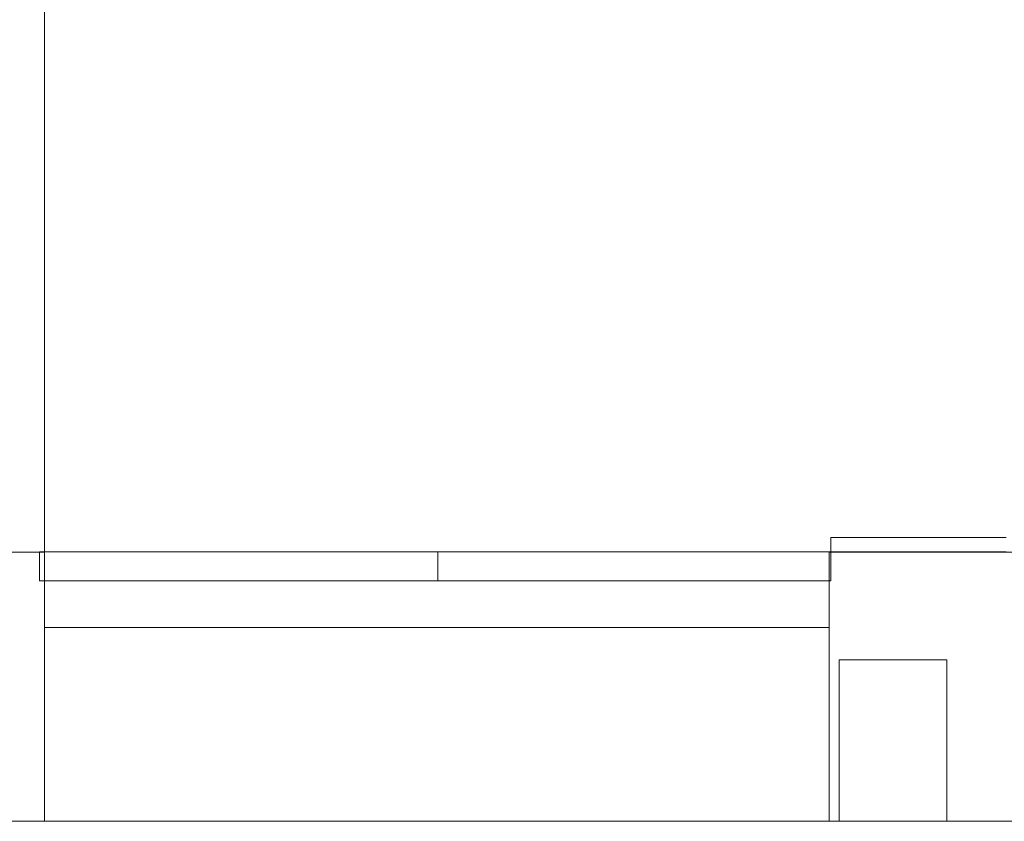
# Model space of a CAD drawing. Header units: millimetres. Extents: x -261 to 187, y -214 to 106.
# Tile 1016 of 1056: x -192.94 to -191.11, y 3.65 to 5.15. Entities that reach past the tile are written whole.
import ezdxf

# ---------------------------------------------------------------- set-up
doc = ezdxf.new("R2010")
doc.units = ezdxf.units.MM
doc.header["$LTSCALE"] = 0.005
doc.header["$MEASUREMENT"] = 0
for name, color, linetype, lineweight in [('IFC-Parede padrão-Contorno', 9, 'Continuous', 5), ('IFC-Parede-Contorno', 9, 'Continuous', 5), ('IFC-Pilar-Contorno', 9, 'Continuous', 5), ('IFC-Porta-Contorno', 9, 'Continuous', 5), ('IFC-Viga-Contorno', 9, 'Continuous', 5)]:
    doc.layers.add(name, color=color, linetype=linetype, lineweight=lineweight)

msp = doc.modelspace()

# ---------------------------------------------------------------- linework, layer by layer
at = {"layer": 'IFC-Parede padrão-Contorno', "lineweight": 5}
for p, q in [((-192.8931, 4.93), (-192.8931, 5.3076)), ((-192.8931, 4.1551), (-192.8931, 4.93)), ((-198.8894, 4.1551), (-192.8931, 4.1551)), ((-192.8931, 3.7613), (-192.8931, 4.1551)), ((-191.4327, 4.1551), (-191.11, 4.1551)), ((-191.4327, 3.7613), (-191.4327, 4.1551)), ((-191.11, 4.1551), (-189.0791, 4.1551)), ((-192.8931, 3.6542), (-192.8931, 4.1016)), ((-192.8931, 3.6542), (-192.8931, 3.7613)), ((-191.4327, 3.6542), (-191.4327, 3.7613)), ((-198.8894, 3.6542), (-192.8931, 3.6542)), ((-192.8931, 3.6542), (-191.4327, 3.6542)), ((-191.4327, 3.6542), (-191.11, 3.6542)), ((-191.11, 3.6542), (-189.0791, 3.6542))]:
    msp.add_line(p, q, dxfattribs=at)
at = {"layer": 'IFC-Parede-Contorno', "lineweight": 5}
for p, q in [((-191.4296, 4.1823), (-191.391, 4.1823)), ((-191.4296, 4.1791), (-191.4296, 4.1823)), ((-191.4296, 4.1558), (-191.4296, 4.1791)), ((-191.391, 4.1823), (-191.1029, 4.1823)), ((-191.4296, 4.1558), (-191.391, 4.1558)), ((-191.391, 4.1558), (-191.1029, 4.1558))]:
    msp.add_line(p, q, dxfattribs=at)
at = {"layer": 'IFC-Pilar-Contorno', "lineweight": 5}
for p, q in [((-191.4135, 4.1551), (-191.4135, 4.1558)), ((-191.2131, 4.1551), (-191.2131, 4.1558)), ((-191.4136, 3.9547), (-191.378, 3.9547)), ((-191.4136, 3.7075), (-191.4136, 3.9547)), ((-191.378, 3.9547), (-191.2132, 3.9547)), ((-191.2132, 3.9014), (-191.2132, 3.9547)), ((-191.2132, 3.6542), (-191.2132, 3.9014)), ((-191.4136, 3.6542), (-191.4136, 3.7075))]:
    msp.add_line(p, q, dxfattribs=at)
at = {"layer": 'IFC-Porta-Contorno', "lineweight": 5}
for p, q in [((-192.9024, 4.1558), (-192.2493, 4.1558)), ((-192.9024, 4.1493), (-192.9024, 4.1558)), ((-192.9024, 4.1016), (-192.9024, 4.1493)), ((-192.2493, 4.1558), (-192.1612, 4.1558)), ((-192.1612, 4.108), (-192.1612, 4.1558)), ((-192.1612, 4.1558), (-191.5166, 4.1558)), ((-192.1612, 4.1016), (-192.1612, 4.1493)), ((-191.5166, 4.1558), (-191.4296, 4.1558)), ((-191.4296, 4.108), (-191.4296, 4.1558)), ((-191.4296, 4.1016), (-191.4296, 4.108)), ((-192.9024, 4.1016), (-192.8143, 4.1016)), ((-192.8143, 4.1016), (-192.1612, 4.1016)), ((-192.1612, 4.1016), (-192.0742, 4.1016)), ((-192.0742, 4.1016), (-191.4296, 4.1016))]:
    msp.add_line(p, q, dxfattribs=at)
at = {"layer": 'IFC-Viga-Contorno', "lineweight": 5}
msp.add_line((-192.8931, 4.0148), (-191.4327, 4.0148), dxfattribs=at)

doc.saveas('drawing.dxf')
